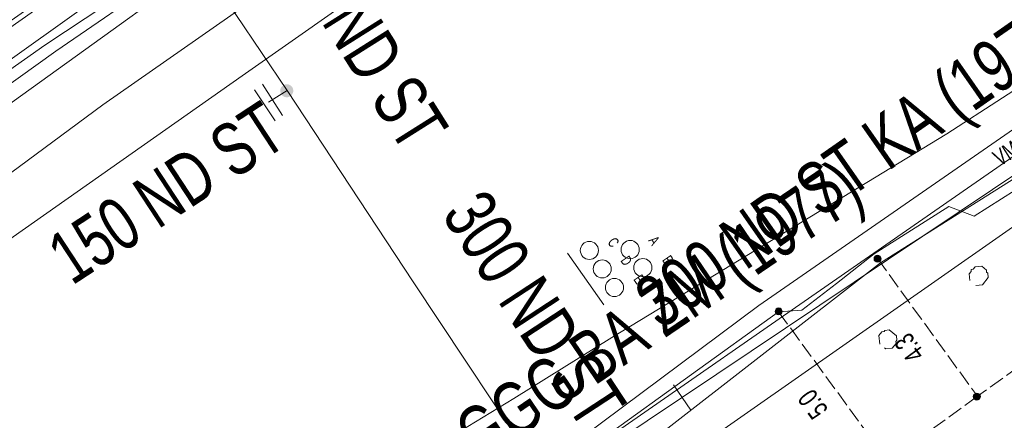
# Model space of a CAD drawing. Header units: metres. Extents: x -740 to 758, y -633 to 854.
# Tile 493 of 656: x 39 to 65, y -189 to -178. Entities that reach past the tile are written whole.
import ezdxf

# ---------------------------------------------------------------- set-up
doc = ezdxf.new("R2010")
doc.units = ezdxf.units.M
doc.header["$MEASUREMENT"] = 0
doc.linetypes.add('416_125', pattern=[0.5408, 0.416, -0.1248])
for name, color, linetype in [('Gas.LOVION', 7, 'Continuous'), ('Grundkarte.LOVION', 7, 'Continuous'), ('Strom.LOVION', 7, 'Continuous'), ('StromBemass.LOVION', 7, 'Continuous'), ('Telko.LOVION', 7, 'Continuous'), ('Wasser.LOVION', 7, 'Continuous')]:
    doc.layers.add(name, color=color, linetype=linetype)
doc.styles.add('ERSTELLTER_STIL_1', font='arial.ttf')

msp = doc.modelspace()

# ---------------------------------------------------------------- hatches: boundary and pattern name
at = {"layer": 'Gas.LOVION', "linetype": 'Continuous', "lineweight": 13}
msp.add_hatch(color=7, dxfattribs=at).paths.add_polyline_path([(45.963, -179.765), (45.976, -179.747), (45.987, -179.728), (45.995, -179.707), (46, -179.686), (46.003, -179.664), (46.003, -179.642), (46, -179.62), (45.994, -179.599), (45.986, -179.578), (45.976, -179.559), (45.962, -179.541), (45.947, -179.525), (45.93, -179.511), (45.912, -179.499), (45.892, -179.49), (45.871, -179.483), (45.849, -179.479), (45.827, -179.478), (45.805, -179.479), (45.783, -179.483), (45.762, -179.49), (45.742, -179.5), (45.724, -179.512), (45.707, -179.526), (45.692, -179.542), (45.679, -179.56), (45.668, -179.579), (45.66, -179.6), (45.655, -179.621), (45.652, -179.643), (45.652, -179.665), (45.655, -179.687), (45.66, -179.708), (45.669, -179.729), (45.679, -179.748), (45.692, -179.766), (45.708, -179.782), (45.725, -179.796), (45.743, -179.808), (45.763, -179.817), (45.784, -179.824), (45.806, -179.828), (45.828, -179.829), (45.85, -179.828), (45.872, -179.824), (45.893, -179.817), (45.913, -179.807), (45.931, -179.795), (45.948, -179.781)])
at = {"layer": 'StromBemass.LOVION', "linetype": 'Continuous', "lineweight": 13}
for points in [[(61.841, -184.25), (61.848, -184.24), (61.854, -184.23), (61.858, -184.219), (61.861, -184.208), (61.863, -184.196), (61.863, -184.184), (61.861, -184.172), (61.858, -184.161), (61.854, -184.15), (61.848, -184.139), (61.841, -184.13), (61.833, -184.121), (61.824, -184.114), (61.814, -184.107), (61.803, -184.102), (61.792, -184.099), (61.78, -184.097), (61.768, -184.096), (61.756, -184.097), (61.745, -184.099), (61.734, -184.103), (61.723, -184.108), (61.713, -184.114), (61.704, -184.122), (61.696, -184.13), (61.689, -184.14), (61.683, -184.15), (61.679, -184.161), (61.676, -184.173), (61.674, -184.185), (61.674, -184.196), (61.676, -184.208), (61.679, -184.22), (61.683, -184.231), (61.689, -184.241), (61.696, -184.251), (61.704, -184.259), (61.713, -184.267), (61.723, -184.273), (61.734, -184.278), (61.745, -184.282), (61.757, -184.284), (61.769, -184.284), (61.781, -184.284), (61.792, -184.281), (61.804, -184.278), (61.814, -184.273), (61.824, -184.266), (61.833, -184.259)], [(59.174, -185.673), (59.181, -185.663), (59.187, -185.653), (59.191, -185.642), (59.194, -185.63), (59.196, -185.618), (59.196, -185.606), (59.194, -185.594), (59.191, -185.583), (59.187, -185.572), (59.181, -185.561), (59.174, -185.552), (59.165, -185.543), (59.156, -185.535), (59.146, -185.529), (59.135, -185.524), (59.124, -185.52), (59.112, -185.518), (59.1, -185.517), (59.088, -185.518), (59.077, -185.52), (59.065, -185.524), (59.054, -185.529), (59.044, -185.536), (59.035, -185.543), (59.027, -185.552), (59.02, -185.562), (59.014, -185.572), (59.01, -185.583), (59.007, -185.595), (59.005, -185.607), (59.006, -185.619), (59.007, -185.631), (59.01, -185.642), (59.015, -185.653), (59.02, -185.664), (59.027, -185.673), (59.036, -185.682), (59.045, -185.69), (59.055, -185.696), (59.066, -185.701), (59.077, -185.705), (59.089, -185.707), (59.101, -185.708), (59.113, -185.707), (59.125, -185.705), (59.136, -185.701), (59.147, -185.696), (59.157, -185.689), (59.166, -185.682)], [(64.522, -187.973), (64.529, -187.963), (64.535, -187.953), (64.539, -187.942), (64.542, -187.93), (64.544, -187.918), (64.544, -187.906), (64.542, -187.894), (64.539, -187.883), (64.535, -187.872), (64.529, -187.861), (64.522, -187.852), (64.514, -187.843), (64.505, -187.835), (64.494, -187.829), (64.484, -187.824), (64.472, -187.82), (64.46, -187.818), (64.449, -187.817), (64.437, -187.818), (64.425, -187.82), (64.414, -187.824), (64.403, -187.829), (64.393, -187.836), (64.384, -187.843), (64.375, -187.852), (64.368, -187.862), (64.363, -187.872), (64.358, -187.883), (64.355, -187.895), (64.354, -187.907), (64.354, -187.919), (64.356, -187.931), (64.359, -187.942), (64.363, -187.953), (64.369, -187.964), (64.376, -187.973), (64.384, -187.982), (64.393, -187.99), (64.403, -187.996), (64.414, -188.001), (64.426, -188.005), (64.437, -188.007), (64.449, -188.008), (64.461, -188.007), (64.473, -188.005), (64.484, -188.001), (64.495, -187.996), (64.505, -187.989), (64.514, -187.982)]]:
    msp.add_hatch(color=7, dxfattribs=at).paths.add_polyline_path(points)

# ---------------------------------------------------------------- linework, layer by layer
at = {"layer": 'Gas.LOVION', "color": 1, "linetype": 'Continuous', "lineweight": 18}
msp.add_lwpolyline([(64.463, -132.577), (71.595, -133.727), (82.319, -135.486), (95.54, -137.548), (95.989, -138.214), (96.228, -138.545), (96.438, -138.879), (96.576, -139.073), (96.678, -139.21), (96.885, -139.515), (97.113, -139.73), (97.25, -139.923), (97.422, -140.172), (97.064, -140.444), (96.855, -140.568), (96.648, -140.721), (96.068, -141.132), (88.447, -146.473), (80.564, -152.002), (80.3, -153.077), (68.543, -161.911), (56.148, -171.163), (44.628, -179.249), (34.561, -186.322)], dxfattribs=at)
at = {"layer": 'Gas.LOVION', "color": 5, "linetype": 'Continuous', "lineweight": 18}
for points in [[(135.204, -132.562), (134.502, -133.089), (122.802, -141.297), (102.376, -155.471), (100.867, -156.52), (81.209, -170.382), (79.293, -171.501), (78.795, -171.845), (74.034, -175.443), (59.227, -185.728), (52.807, -190.198)], [(45.333, -179.964), (45.835, -179.649), (44.452, -177.597), (44.35, -177.459), (44.229, -177.279), (44.137, -177.095), (43.524, -176.269), (43.127, -176.588), (42.941, -176.651), (42.837, -176.646), (42.178, -176.563), (42.104, -176.555), (42.035, -176.606), (39.301, -178.425), (31.697, -183.78), (29.651, -185.221), (19.937, -192.126), (10.159, -198.979), (9.51, -199.441)], [(16.581, -215.537), (26.354, -208.789), (29.855, -206.2), (33.341, -203.924), (37.163, -201.141), (40.264, -199.006), (44.958, -195.621), (48.115, -193.45), (52.807, -190.198), (49.236, -184.813), (45.835, -179.649)]]:
    msp.add_lwpolyline(points, dxfattribs=at)
at = {"layer": 'Gas.LOVION', "color": 7, "linetype": 'Continuous', "lineweight": 13}
for points in [[(45.709, -180.326), (45.168, -179.477)], [(45.515, -180.463), (44.961, -179.631)]]:
    msp.add_lwpolyline(points, dxfattribs=at)
at = {"layer": 'Grundkarte.LOVION', "color": 8, "linetype": 'Continuous', "lineweight": 18}
for points in [[(11.887, -196.549), (60.588, -162.32), (60.528, -162.001), (61.872, -159.121), (61.88, -157.997), (118.141, -118.566)], [(136.364, -133.542), (130.087, -137.969), (108.761, -152.911), (98.222, -160.295), (87.519, -167.815), (76.98, -175.2), (66.251, -182.751), (55.601, -190.206), (44.871, -197.757), (31.814, -206.896), (18.678, -216.13), (5.595, -225.301), (-7.452, -240.586), (-16.723, -263.659), (-16.987, -267.912), (-17.629, -276.162)], [(136.364, -133.542), (130.087, -137.969), (108.761, -152.911), (98.222, -160.295), (87.519, -167.815), (76.98, -175.2), (66.251, -182.751), (55.601, -190.206), (44.871, -197.757), (31.814, -206.896), (18.678, -216.13), (5.595, -225.301), (-7.452, -240.586), (-16.723, -263.659), (-16.987, -267.912), (-17.629, -276.162)], [(12.23, -196.131), (28.298, -184.836), (59.607, -162.859), (60.528, -162.001), (60.588, -162.32), (11.887, -196.549)], [(33.448, -185.515), (40.862, -180.031), (45.178, -177.008)], [(66.64, -178.871), (63.638, -180.819), (57.167, -184.762), (54.599, -186.314), (51.953, -187.961), (49.47, -189.475), (47.126, -190.887), (44.447, -192.508), (42.495, -193.704), (42.128, -193.887), (41.46, -194.307), (41.152, -194.485), (40.484, -194.905), (40.118, -195.089), (37.779, -196.559)]]:
    msp.add_lwpolyline(points, dxfattribs=at)
at = {"layer": 'Grundkarte.LOVION', "color": 253, "linetype": 'Continuous', "lineweight": 18}
msp.add_lwpolyline([(55.601, -190.206), (66.251, -182.751), (79.946, -202.515), (74.844, -205.644), (68.844, -209.275)], close=True, dxfattribs=at)
at = {"layer": 'Grundkarte.LOVION', "color": 8, "linetype": 'Continuous', "lineweight": 18}
msp.add_lwpolyline([(55.601, -190.206), (66.251, -182.751), (79.946, -202.515), (74.844, -205.644), (68.844, -209.275)], close=True, dxfattribs=at)
at = {"layer": 'Grundkarte.LOVION', "color": 3, "linetype": 'Continuous', "lineweight": 18}
for points in [[(64.262, -184.778), (64.245, -184.602), (64.297, -184.538), (64.292, -184.479), (64.35, -184.474), (64.403, -184.409), (64.579, -184.392), (64.707, -184.498), (64.713, -184.556), (64.745, -184.583), (64.757, -184.7), (64.598, -184.893), (64.423, -184.91)], [(61.829, -186.493), (61.806, -186.259), (61.885, -186.163), (61.944, -186.157), (61.97, -186.125), (62.087, -186.114), (62.28, -186.272), (62.291, -186.389), (62.265, -186.421), (62.271, -186.48), (62.165, -186.608), (61.989, -186.626), (61.957, -186.599)]]:
    msp.add_lwpolyline(points, dxfattribs=at)
at = {"layer": 'Strom.LOVION', "color": 1, "linetype": 'Continuous', "lineweight": 18}
msp.add_lwpolyline([(52.677, -191.437), (61.851, -184.304), (65.33, -182.102), (68.279, -180.218), (83.604, -169.335), (90.8, -164.346), (101.368, -156.5), (102.778, -155.505), (105.576, -153.739), (108.865, -151.408), (132.551, -134.905), (124.132, -123.463)], dxfattribs=at)
at = {"layer": 'Strom.LOVION', "color": 150, "linetype": 'Continuous', "lineweight": 18}
msp.add_lwpolyline([(65.486, -182.338), (64.372, -183.038), (63.697, -182.779), (61.679, -184.055), (60.664, -184.863), (59.729, -185.576), (59.098, -185.623), (54.405, -189.007), (54.132, -189.241), (53.857, -189.608), (53.616, -190.163), (53.417, -190.7), (53.265, -191.409), (52.865, -191.7), (42.233, -199.035), (41.647, -199.388), (37.474, -201.909), (34.142, -204.097), (33.654, -204.396), (29.524, -207.651), (29.012, -208.012), (28.029, -208.684), (23.358, -211.845)], dxfattribs=at)
at = {"layer": 'StromBemass.LOVION', "color": 7, "linetype": '416_125', "lineweight": 13}
for points in [[(68.279, -180.218), (70.621, -183.461), (67.777, -185.513), (64.464, -187.906), (62.05, -189.664), (55.064, -194.692)], [(61.765, -184.18), (64.464, -187.906)], [(59.098, -185.623), (62.05, -189.664)]]:
    msp.add_lwpolyline(points, dxfattribs=at)
at = {"layer": 'StromBemass.LOVION', "color": 7, "linetype": 'Continuous', "lineweight": 13}
for centre, radius in [((61.769, -184.19), 0.0943), ((59.101, -185.612), 0.0952), ((64.449, -187.913), 0.0951)]:
    msp.add_circle(centre, radius, dxfattribs=at)
at = {"layer": 'Telko.LOVION', "color": 1, "linetype": 'Continuous', "lineweight": 18}
for points in [[(54.07, -145.224), (54.507, -145.314), (56.574, -146.501), (59.986, -148.606), (60.481, -149.281), (60.962, -149.973), (62.881, -151.766), (63.311, -152.684), (62.879, -152.948), (60.907, -153.643), (60.244, -153.96), (61.285, -154.789), (62.212, -156.25), (62.164, -159.092), (60.897, -161.846), (58.973, -164.088), (31.913, -183.418), (31.497, -183.696), (30.978, -183.835), (10.83, -197.834)], [(9.246, -199.762), (11.268, -198.382), (29.401, -186.147), (31.732, -184.589), (32.145, -184.282), (32.631, -184.117), (47.142, -173.669), (47.555, -173.362), (47.958, -173.101), (58.952, -165.229), (60.297, -164.181), (62.61, -160.024), (63.765, -157.177), (63.823, -155.043), (63.81, -153.552), (63.311, -152.684), (63.841, -152.662), (73.156, -152.86), (73.47, -152.445)], [(-19.653, -274.497), (-19.183, -270.092), (-15.809, -254.423), (-14.088, -250.102), (-13.064, -247.12), (-10.701, -242.574), (-10.413, -241.895), (-9.879, -241.311), (-2.447, -234.038), (17.967, -214.9), (19.18, -214.012), (27.712, -207.563), (28.322, -207.148), (28.999, -206.816), (44.489, -195.962), (44.905, -195.685), (45.337, -195.421), (67.652, -180.456)]]:
    msp.add_lwpolyline(points, dxfattribs=at)
at = {"layer": 'Telko.LOVION', "color": 7, "linetype": 'Continuous', "lineweight": 13}
for points in [[(53.401, -184.037), (54.38, -185.434)], [(56.262, -187.599), (56.727, -188.278)]]:
    msp.add_lwpolyline(points, dxfattribs=at)
for centre, radius in [((53.992, -183.966), 0.244), ((55.094, -183.943), 0.246), ((54.339, -184.464), 0.244), ((55.436, -184.432), 0.245), ((54.67, -184.967), 0.245)]:
    msp.add_circle(centre, radius, dxfattribs=at)
at = {"layer": 'Wasser.LOVION', "color": 150, "linetype": 'Continuous', "lineweight": 18}
msp.add_lwpolyline([(134.722, -132.166), (129.36, -135.971), (125.585, -138.468), (115.695, -145.39), (101.748, -155.251), (100.919, -155.835), (96.596, -158.932), (93.363, -161.229), (90.468, -163.211), (83.624, -168.033), (82.588, -168.77), (74.885, -174.178), (74.085, -174.758), (73.947, -174.861), (71.252, -176.765), (69.062, -179.003), (66.135, -180.206), (58.564, -185.453), (53.827, -188.99), (44.65, -195.34)], dxfattribs=at)
at = {"layer": 'Wasser.LOVION', "color": 94, "linetype": 'Continuous', "lineweight": 18}
msp.add_lwpolyline([(34.695, -182.097), (39.598, -178.588), (42.533, -176.558)], dxfattribs=at)

# ---------------------------------------------------------------- texts
at = {"layer": 'Gas.LOVION', "color": 5, "linetype": 'Continuous', "lineweight": 18, "attachment_point": 7, "style": 'ERSTELLTER_STIL_1'}
for s, insert, char_height, rotation in [('{\\A1;\\W0.71559x;150 ND ST}', (45.253, -175.463), 1.42279, 302.246), ('{\\A1;\\W0.72102x;300 ND ST KA (1977)}', (56.158, -186.473), 1.42279, 34.9217), ('{\\A1;\\W0.71559x;150 ND ST}', (40.041, -184.944), 1.42279, 33.243), ('{\\A1;\\W0.71560x;300 ND ST}', (49.968, -183.014), 1.42277, 303.246)]:
    msp.add_mtext(s, dxfattribs=dict(at, insert=insert, char_height=char_height, rotation=rotation))
at = {"layer": 'Strom.LOVION', "color": 7, "linetype": 'Continuous', "lineweight": 13, "insert": (65.07, -181.708), "char_height": 0.44461, "attachment_point": 7, "rotation": 32.2393, "style": 'ERSTELLTER_STIL_1'}
msp.add_mtext('{\\A1;\\W0.71564x;VM}', dxfattribs=at)
at = {"layer": 'StromBemass.LOVION', "color": 7, "linetype": 'Continuous', "lineweight": 13, "char_height": 0.53356, "attachment_point": 7, "rotation": 126.241, "style": 'ERSTELLTER_STIL_1'}
for s, insert in [('{\\A1;\\W0.71556x;4.3}', (63.068, -186.74)), ('{\\A1;\\W0.71554x;5.0}', (60.463, -188.258))]:
    msp.add_mtext(s, dxfattribs=dict(at, insert=insert))
at = {"layer": 'Telko.LOVION', "color": 7, "linetype": 'Continuous', "lineweight": 13, "attachment_point": 7, "style": 'ERSTELLTER_STIL_1'}
for s, insert, char_height, rotation in [('{\\A1;\\W0.71564x;C}', (54.465, -183.745), 0.28256, 304.5886), ('{\\A1;\\W0.71043x;A}', (55.575, -183.701), 0.28256, 304.5886), ('{\\A1;\\W0.71557x;D}', (54.82, -184.242), 0.28256, 304.5886), ('{\\A1;\\W0.71574x;B}', (55.945, -184.227), 0.28256, 304.5886), ('{\\A1;\\W0.71568x;E}', (55.169, -184.747), 0.28255, 304.596)]:
    msp.add_mtext(s, dxfattribs=dict(at, insert=insert, char_height=char_height, rotation=rotation))
at = {"layer": 'Wasser.LOVION', "color": 150, "linetype": 'Continuous', "lineweight": 18, "insert": (48.98, -191.654), "char_height": 1.42278, "attachment_point": 7, "rotation": 34.2426, "style": 'ERSTELLTER_STIL_1'}
msp.add_mtext('{\\A1;\\W0.71927x;150 GGG BA ZM (1977)}', dxfattribs=at)

doc.saveas('drawing.dxf')
